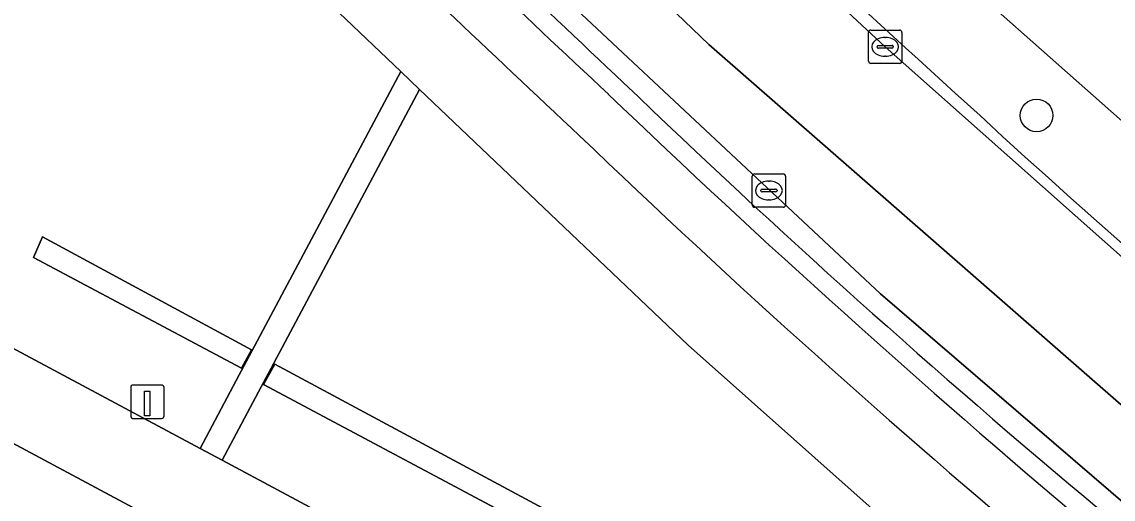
# Model space of a CAD drawing. Extents: x 159489 to 160304, y 383825 to 384531.
# Drawn here: x 160122.98 to 160155.66, y 384042.1 to 384056.39 of the extents above; entities that cross this region are included whole.
import ezdxf

# ---------------------------------------------------------------- set-up
doc = ezdxf.new("R2010")
doc.units = 0
for name, color, linetype in [('IMGEO_Berm_groen', 7, 'Continuous'), ('IMGEO_Berm_open', 7, 'Continuous'), ('IMGEO_Boom', 7, 'Continuous'), ('IMGEO_Fietspad_gesloten', 7, 'Continuous'), ('IMGEO_Groenvoorziening', 7, 'Continuous'), ('IMGEO_Haag', 7, 'Continuous'), ('IMGEO_Kolk', 7, 'Continuous'), ('IMGEO_Laadpaal', 7, 'Continuous'), ('IMGEO_OVBaan_gesloten', 7, 'Continuous'), ('IMGEO_Parkeervlak_gesloten', 7, 'Continuous'), ('IMGEO_Parkeervlak_open', 7, 'Continuous'), ('IMGEO_Rijbaan_lokaal_gesloten', 7, 'Continuous'), ('IMGEO_Rijbaan_lokaal_open', 7, 'Continuous'), ('IMGEO_Voetpad_open', 7, 'Continuous')]:
    doc.layers.add(name, color=color, linetype=linetype)

msp = doc.modelspace()

# ---------------------------------------------------------------- linework, layer by layer
at = {"layer": 'IMGEO_Berm_groen'}
msp.add_lwpolyline([(160167.768, 384043.203), (160158.099, 384051.509), (160151.014, 384057.786), (160143.29, 384064.966)], dxfattribs=at)
for centre, radius, start, end in [((160508.393, 384450.853), 521.774, 224.98561, 229.37895), ((160595.814, 384543.079), 660.954, 224.993745, 227.781199), ((160448.795, 384385.717), 436.397, 226.47553, 229.4812), ((160296.901, 384210.822), 214.039, 227.27409, 231.20685)]:
    msp.add_arc(centre, radius, start, end, dxfattribs=at)
at = {"layer": 'IMGEO_Berm_open'}
for points in [[(160160.211, 384038.351), (160148.7, 384048.256), (160136.661, 384059.522), (160129.672, 384066.259), (160122.13, 384073.698), (160114.401, 384081.37), (160111.64, 384084.111), (160074.445, 384121.027), (160071.597, 384124.056), (160053.139, 384144.319), (160050.422, 384147.302), (160047.929, 384150.042)], [(160120.706, 384087.162), (160120.53, 384087.34), (160118.31, 384085.245), (160133.504, 384070.172), (160142.019, 384061.981), (160148.836, 384055.647), (160158.264, 384047.279), (160162.524, 384043.624)]]:
    msp.add_lwpolyline(points, dxfattribs=at)
for centre, radius, start, end in [((160508.393, 384450.853), 521.774, 224.98561, 229.37895), ((160595.814, 384543.079), 660.954, 224.993745, 227.781199), ((160693.724, 384642.859), 807.208, 225.230535, 226.785476), ((160693.724, 384642.859), 807.208, 225.230535, 226.785476), ((160612.535, 384559.65), 691.537, 225.153583, 226.958876), ((160332.012, 384253.3), 275.641, 226.13491, 230.11027), ((160332.012, 384253.3), 275.641, 226.13491, 230.11027), ((160353.115, 384276.254), 307.377, 226.24612, 229.83651), ((160296.901, 384210.822), 214.039, 227.27409, 231.20685)]:
    msp.add_arc(centre, radius, start, end, dxfattribs=at)
at = {"layer": 'IMGEO_Boom'}
msp.add_circle((160153.369, 384053.593), 0.489, dxfattribs=at)
at = {"layer": 'IMGEO_Fietspad_gesloten'}
for centre, radius, start, end in [((160612.535, 384559.65), 691.537, 225.153583, 226.958876), ((160615.404, 384561.74), 696.522, 225.116755, 226.921789), ((160353.115, 384276.254), 307.377, 226.24612, 229.83651), ((160338.108, 384259.848), 286.644, 226.19261, 230.02787)]:
    msp.add_arc(centre, radius, start, end, dxfattribs=at)
at = {"layer": 'IMGEO_Groenvoorziening'}
for points in [[(160113.354, 384051.627), (160128.32, 384043.623), (160129.492, 384045.825), (160129.71, 384046.234), (160134.326, 384054.903), (160126.928, 384061.961), (160121.956, 384066.933)], [(160150.52, 384039.966), (160142.934, 384046.717), (160134.889, 384054.366), (160130.37, 384045.878), (160130.153, 384045.471), (160128.981, 384043.27), (160131.608, 384041.865)]]:
    msp.add_lwpolyline(points, dxfattribs=at)
for points in [[(160129.56, 384046.03), (160123.333, 384049.339), (160123.601, 384049.959), (160129.855, 384046.571)], [(160129.56, 384046.03), (160129.855, 384046.571), (160123.601, 384049.959), (160123.333, 384049.339)], [(160130.559, 384046.144), (160130.218, 384045.54), (160159.503, 384029.928), (160159.764, 384030.458)], [(160130.559, 384046.144), (160159.764, 384030.458), (160159.503, 384029.928), (160130.218, 384045.54)]]:
    msp.add_lwpolyline(points, close=True, dxfattribs=at)
at = {"layer": 'IMGEO_Haag'}
for points in [[(160123.601, 384049.959), (160123.333, 384049.339), (160129.56, 384046.03), (160129.855, 384046.571)], [(160130.559, 384046.144), (160130.218, 384045.54), (160159.503, 384029.928), (160159.764, 384030.458)]]:
    msp.add_lwpolyline(points, close=True, dxfattribs=at)
at = {"layer": 'IMGEO_Kolk'}
for p, q in [((160148.335, 384055.221), (160148.335, 384056.073)), ((160148.41, 384056.147), (160149.262, 384056.147)), ((160148.823, 384055.927), (160148.848, 384055.927)), ((160149.336, 384056.073), (160149.336, 384055.221)), ((160148.594, 384055.641), (160148.594, 384055.653)), ((160149.032, 384055.604), (160148.634, 384055.604)), ((160148.637, 384055.69), (160149.035, 384055.69)), ((160149.078, 384055.653), (160149.078, 384055.641)), ((160148.846, 384055.367), (160148.821, 384055.367)), ((160149.262, 384055.147), (160148.41, 384055.147)), ((160144.854, 384050.918), (160144.854, 384051.77)), ((160144.929, 384051.844), (160145.781, 384051.844)), ((160145.855, 384051.77), (160145.855, 384050.918)), ((160145.113, 384051.338), (160145.113, 384051.35)), ((160145.156, 384051.387), (160145.554, 384051.387)), ((160145.342, 384051.624), (160145.367, 384051.624)), ((160145.597, 384051.35), (160145.597, 384051.338)), ((160145.551, 384051.301), (160145.153, 384051.301)), ((160145.365, 384051.064), (160145.34, 384051.064)), ((160145.781, 384050.844), (160144.929, 384050.844))]:
    msp.add_line(p, q, dxfattribs=at)
for points in [[(160148.335, 384055.221), (160148.335, 384056.073)], [(160148.41, 384056.147), (160149.262, 384056.147)], [(160149.336, 384056.073), (160149.336, 384055.221)], [(160149.262, 384055.147), (160148.41, 384055.147)], [(160144.854, 384050.918), (160144.854, 384051.77)], [(160144.929, 384051.844), (160145.781, 384051.844)], [(160145.855, 384051.77), (160145.855, 384050.918)], [(160145.781, 384050.844), (160144.929, 384050.844)]]:
    msp.add_lwpolyline(points, dxfattribs=at)
for centre, radius, start, end in [((160148.412, 384056.071), 0.0765, 91.552, 178.448), ((160148.412, 384056.071), 0.0765, 91.552, 178.448), ((160149.26, 384056.071), 0.0765, 1.552, 88.448), ((160149.26, 384056.071), 0.0765, 1.552, 88.448), ((160148.634, 384055.65), 0.0403, 85.8775, 175.7526), ((160148.631, 384055.64), 0.0366, 178.938, 274.7102), ((160149.035, 384055.647), 0.043, 264.8664, 352.4533), ((160149.039, 384055.652), 0.0386, 1.7309, 96.639), ((160148.412, 384055.223), 0.0765, 181.552, 268.448), ((160148.412, 384055.223), 0.0765, 181.552, 268.448), ((160149.26, 384055.223), 0.0765, 271.552, 358.448), ((160149.26, 384055.223), 0.0765, 271.552, 358.448), ((160144.931, 384051.768), 0.0765, 91.552, 178.448), ((160144.931, 384051.768), 0.0765, 91.552, 178.448), ((160145.779, 384051.768), 0.0765, 1.552, 88.448), ((160145.779, 384051.768), 0.0765, 1.552, 88.448), ((160145.153, 384051.347), 0.0403, 85.8775, 175.7526), ((160145.15, 384051.337), 0.0366, 178.938, 274.7102), ((160145.554, 384051.344), 0.043, 264.8664, 352.4533), ((160145.558, 384051.349), 0.0386, 1.7309, 96.639), ((160144.931, 384050.92), 0.0765, 181.552, 268.448), ((160144.931, 384050.92), 0.0765, 181.552, 268.448), ((160145.779, 384050.92), 0.0765, 271.552, 358.448), ((160145.779, 384050.92), 0.0765, 271.552, 358.448)]:
    msp.add_arc(centre, radius, start, end, dxfattribs=at)
for centre, major_axis, ratio, start_param, end_param in [((160148.822, 384055.647), (-0.387, 0.002), 0.722429, 4.712389, 7.853982), ((160148.847, 384055.647), (-0.39, 0.002), 0.717154, 1.570796, 4.712389), ((160145.341, 384051.344), (-0.387, 0.002), 0.722429, 4.712389, 7.853982), ((160145.366, 384051.344), (-0.39, 0.002), 0.717154, 1.570796, 4.712389)]:
    msp.add_ellipse(centre, major_axis=major_axis, ratio=ratio, start_param=start_param, end_param=end_param, dxfattribs=at)
at = {"layer": 'IMGEO_Laadpaal'}
for p, q in [((160127.156, 384045.52), (160126.315, 384045.52)), ((160127.156, 384045.52), (160126.315, 384045.52)), ((160126.24, 384045.436), (160126.24, 384044.595)), ((160126.24, 384045.436), (160126.24, 384044.595)), ((160127.24, 384044.604), (160127.24, 384045.445)), ((160127.24, 384044.604), (160127.24, 384045.445)), ((160126.324, 384044.52), (160127.165, 384044.52)), ((160126.324, 384044.52), (160127.165, 384044.52))]:
    msp.add_line(p, q, dxfattribs=at)
msp.add_lwpolyline([(160126.655, 384045.333), (160126.815, 384045.333), (160126.815, 384044.6), (160126.655, 384044.6), (160126.655, 384045.333)], dxfattribs=at)
for centre, start, end in [((160126.318, 384045.442), 92.4484, 184.2845), ((160126.318, 384045.442), 92.4484, 184.2845), ((160127.162, 384045.442), 2.4484, 94.2845), ((160127.162, 384045.442), 2.4484, 94.2845), ((160126.318, 384044.598), 182.4484, 274.2845), ((160126.318, 384044.598), 182.4484, 274.2845), ((160127.162, 384044.598), 272.4484, 4.2845), ((160127.162, 384044.598), 272.4484, 4.2845)]:
    msp.add_arc(centre, 0.0779, start, end, dxfattribs=at)
at = {"layer": 'IMGEO_OVBaan_gesloten'}
msp.add_lwpolyline([(160140.973, 384071.696), (160132.364, 384080.101), (160126.671, 384085.78), (160121.497, 384090.909), (160120.074, 384092.332), (160117.812, 384090.09), (160120.53, 384087.34), (160120.706, 384087.162), (160130.716, 384077.192), (160143.29, 384064.966), (160151.014, 384057.786), (160158.099, 384051.509), (160167.768, 384043.203), (160168.075, 384042.939), (160180.122, 384033.232), (160180.398, 384033.017), (160184.203, 384030.049), (160189.688, 384026.016), (160189.992, 384025.804), (160191.765, 384024.556), (160192.033, 384024.368), (160214.093, 384008.867), (160218.72, 384005.678)], dxfattribs=at)
msp.add_arc((160448.795, 384385.717), 436.397, 226.47553, 229.4812, dxfattribs=at)
at = {"layer": 'IMGEO_Parkeervlak_gesloten'}
for points in [[(160162.724, 384036.427), (160163.904, 384037.948), (160143.557, 384055.711), (160127.239, 384071.366), (160115.734, 384082.713), (160114.401, 384081.37)], [(160114.401, 384081.37), (160122.13, 384073.698), (160129.672, 384066.259), (160136.661, 384059.522), (160148.7, 384048.256), (160160.211, 384038.351)]]:
    msp.add_lwpolyline(points, dxfattribs=at)
at = {"layer": 'IMGEO_Parkeervlak_open'}
for points in [[(160093.439, 384059.454), (160131.209, 384039.227)], [(160131.608, 384041.865), (160128.981, 384043.27), (160128.32, 384043.623), (160113.354, 384051.627)]]:
    msp.add_lwpolyline(points, dxfattribs=at)
at = {"layer": 'IMGEO_Rijbaan_lokaal_gesloten'}
for points in [[(160162.524, 384043.624), (160158.264, 384047.279), (160148.836, 384055.647), (160142.019, 384061.981), (160133.504, 384070.172), (160118.31, 384085.245), (160115.618, 384087.91), (160078.271, 384125.002), (160074.885, 384128.567), (160057.461, 384147.627), (160051.82, 384153.954), (160046.275, 384160.409)], [(160047.929, 384150.042), (160050.422, 384147.302), (160053.139, 384144.319), (160054.645, 384145.607), (160062.635, 384136.707), (160078.977, 384119.237), (160091.643, 384106.646), (160101.596, 384096.784), (160112.932, 384085.476), (160111.64, 384084.111), (160114.401, 384081.37), (160115.734, 384082.713), (160127.239, 384071.366), (160143.557, 384055.711), (160163.904, 384037.948), (160162.724, 384036.427)]]:
    msp.add_lwpolyline(points, dxfattribs=at)
at = {"layer": 'IMGEO_Rijbaan_lokaal_open'}
msp.add_lwpolyline([(160009.085, 384105.756), (160006.255, 384099.394), (160009.21, 384097.81), (160009.639, 384097.58), (160020.391, 384091.814), (160026.914, 384088.319), (160027.802, 384087.843), (160076.371, 384061.813), (160076.546, 384061.719), (160085.703, 384056.846), (160090.12, 384054.464), (160125.267, 384035.607), (160171.245, 384010.937), (160174.067, 384016.228), (160160.959, 384023.29), (160157.797, 384024.943), (160157.615, 384025.041), (160157.408, 384025.152), (160154.779, 384026.564), (160131.209, 384039.227), (160093.439, 384059.454), (160093.307, 384059.517), (160092.437, 384059.998)], dxfattribs=at)
at = {"layer": 'IMGEO_Voetpad_open'}
msp.add_lwpolyline([(160111.595, 384080.405), (160109.369, 384082.62), (160109.129, 384082.372), (160108.969, 384082.542), (160108.884, 384082.468), (160109.354, 384082.004), (160108.048, 384080.676), (160109.478, 384079.27), (160109.534, 384079.215), (160109.897, 384078.858), (160112.497, 384076.302), (160113.203, 384075.608), (160113.572, 384075.245), (160114.008, 384074.812), (160114.745, 384074.082), (160121.404, 384067.481), (160121.956, 384066.933), (160126.928, 384061.961), (160134.326, 384054.903), (160134.889, 384054.366), (160142.934, 384046.717), (160150.52, 384039.966), (160165.111, 384027.771), (160181.832, 384014.395)], dxfattribs=at)
msp.add_lwpolyline([(160134.889, 384054.366), (160134.326, 384054.903), (160129.71, 384046.234), (160129.492, 384045.825), (160128.32, 384043.623), (160128.981, 384043.27), (160130.153, 384045.471), (160130.37, 384045.878)], close=True, dxfattribs=at)
for centre, radius, start, end in [((160615.404, 384561.74), 696.522, 225.116755, 226.921789), ((160338.108, 384259.848), 286.644, 226.19261, 230.02787)]:
    msp.add_arc(centre, radius, start, end, dxfattribs=at)

doc.saveas('drawing.dxf')
